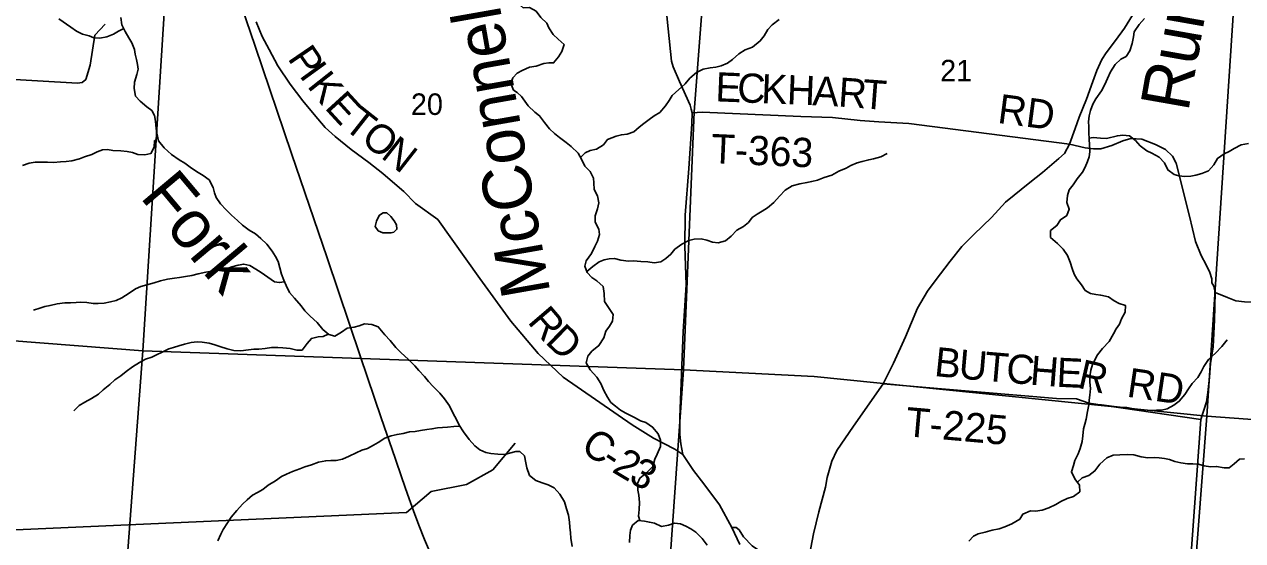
# Model space of a CAD drawing. Extents: x 1624196 to 2029251, y 146837 to 440034.
# Drawn here: x 1856716 to 1869224, y 322556 to 327860 of the extents above; entities that cross this region are included whole.
import ezdxf

# ---------------------------------------------------------------- set-up
doc = ezdxf.new("R2010")
doc.units = 0
for name, color, linetype in [('GM_X_County_Road', 7, 'Continuous'), ('GM_X_County_Road_Text', 7, 'Continuous'), ('GM_X_Minor_Lake', 7, 'Continuous'), ('GM_X_Minor_River', 7, 'Continuous'), ('GM_X_Minor_River_Text', 7, 'Continuous'), ('GM_X_Rail_Line', 7, 'Continuous'), ('GM_X_Section', 7, 'Continuous'), ('GM_X_Section_Text', 7, 'Continuous'), ('GM_X_State_Route', 7, 'Continuous'), ('GM_X_Township_Road', 7, 'Continuous'), ('GM_X_Township_Road_Text', 7, 'Continuous'), ('GM_X_Township_ROW', 7, 'Continuous')]:
    doc.layers.add(name, color=color, linetype=linetype)

msp = doc.modelspace()

# ---------------------------------------------------------------- linework, layer by layer
at = {"layer": 'GM_X_County_Road'}
for points in [[(1856380, 327307), (1857262, 327255), (1857311, 327262), (1857348, 327294), (1857391, 327441), (1857440, 327747), (1857545, 327863)], [(1863476, 323442), (1863395, 323496), (1863177, 323610), (1862957, 323745), (1862248, 324234), (1861991, 324478), (1861710, 324810), (1861393, 325250), (1860960, 325856), (1860732, 326020), (1860611, 326141), (1860519, 326221), (1860397, 326328), (1860252, 326442), (1860072, 326575), (1859907, 326706), (1859803, 326800), (1859693, 326933), (1859574, 327073), (1859445, 327246), (1859317, 327434), (1859228, 327600), (1859157, 327735), (1859095, 327887)], [(1864776, 322410), (1864817, 322624), (1864873, 322853), (1864942, 323104), (1864960, 323206), (1865007, 323372), (1865058, 323483), (1865229, 323733), (1865532, 324166), (1865641, 324380), (1865763, 324649), (1865885, 324944), (1865990, 325119), (1866068, 325223), (1866222, 325426), (1866343, 325577), (1866465, 325702), (1866647, 325875), (1866790, 326034), (1867039, 326234), (1867170, 326337), (1867339, 326480), (1867397, 326532), (1867448, 326629), (1867504, 326789), (1867547, 326906), (1867622, 327090), (1867685, 327271), (1867728, 327386), (1867778, 327500), (1867823, 327566), (1867920, 327695), (1868010, 327820), (1868093, 327954)], [(1863979, 322689), (1864023, 322689), (1864056, 322666), (1864099, 322596), (1864189, 322503), (1864284, 322437), (1864394, 322351), (1864495, 322288), (1864644, 322223), (1864717, 322181)]]:
    msp.add_lwpolyline(points, dxfattribs=at)
at = {"layer": 'GM_X_Minor_Lake'}
for points in [[(1860373, 325906), (1860359, 325896), (1860331, 325838), (1860317, 325784), (1860349, 325738), (1860395, 325717), (1860481, 325717)], [(1860481, 325717), (1860509, 325725), (1860541, 325755), (1860537, 325799), (1860513, 325841), (1860479, 325885), (1860439, 325922), (1860399, 325924), (1860373, 325906)]]:
    msp.add_lwpolyline(points, dxfattribs=at)
at = {"layer": 'GM_X_Minor_River'}
for points in [[(1861777, 327357), (1861828, 327387), (1861902, 327419), (1861972, 327431), (1862050, 327457), (1862100, 327465), (1862150, 327463), (1862202, 327525), (1862236, 327581), (1862258, 327651), (1862196, 327709), (1862146, 327757), (1862102, 327823), (1862082, 327873), (1862018, 327930), (1861970, 327996), (1861904, 328034), (1861838, 328028), (1861780, 328081)], [(1857736, 327817), (1857684, 327791), (1857631, 327759), (1857563, 327732), (1857491, 327718), (1857431, 327722), (1857381, 327740), (1857313, 327760), (1857251, 327791), (1857195, 327831), (1857069, 327916)], [(1857706, 327929), (1857718, 327855), (1857750, 327787), (1857789, 327721), (1857819, 327670), (1857847, 327602), (1857855, 327552), (1857867, 327498), (1857877, 327448), (1857885, 327398), (1857872, 327346), (1857848, 327266), (1857842, 327199), (1857858, 327123), (1857904, 327071), (1857974, 327013), (1858026, 326974), (1858051, 326924), (1858063, 326864), (1858069, 326790), (1858077, 326740), (1858093, 326663), (1858153, 326591), (1858228, 326523), (1858304, 326468), (1858364, 326432), (1858420, 326394), (1858484, 326347), (1858552, 326307), (1858612, 326261), (1858654, 326185), (1858670, 326130), (1858686, 326080), (1858730, 326016), (1858789, 325954), (1858843, 325899), (1858905, 325843), (1858957, 325795), (1859025, 325744), (1859089, 325708), (1859145, 325658), (1859205, 325601), (1859259, 325529), (1859293, 325475), (1859321, 325425), (1859338, 325358), (1859356, 325292), (1859380, 325230), (1859404, 325176), (1859440, 325106), (1859490, 325045), (1859557, 324967), (1859595, 324917), (1859649, 324862), (1859721, 324796), (1859779, 324726), (1859843, 324673), (1859903, 324655), (1859971, 324699), (1860031, 324737), (1860102, 324750), (1860152, 324762), (1860208, 324782), (1860284, 324776), (1860350, 324752), (1860416, 324671), (1860472, 324611), (1860529, 324541), (1860581, 324488), (1860661, 324416), (1860725, 324353), (1860765, 324303), (1860823, 324241), (1860867, 324191), (1860915, 324140), (1860983, 324072), (1861030, 324014)], [(1862425, 326493), (1862474, 326539), (1862524, 326565), (1862592, 326579), (1862662, 326623), (1862702, 326675), (1862792, 326711), (1862846, 326725), (1862904, 326731), (1862974, 326757), (1863028, 326805), (1863078, 326841), (1863130, 326882), (1863182, 326920), (1863242, 326954), (1863298, 327024), (1863338, 327078), (1863368, 327130), (1863500, 327250), (1863550, 327308), (1863618, 327366), (1863687, 327400), (1863757, 327412), (1863815, 327420), (1863871, 327434), (1863937, 327462), (1863987, 327498), (1864051, 327557), (1864117, 327599), (1864191, 327625), (1864271, 327689), (1864311, 327741), (1864349, 327805), (1864393, 327855), (1864465, 327911)], [(1867787, 324529), (1867855, 324603), (1867899, 324681), (1867927, 324731), (1867959, 324781), (1867981, 324833), (1868019, 324903), (1868023, 324971), (1867957, 324991), (1867907, 325018), (1867847, 325062), (1867767, 325076), (1867717, 325086), (1867661, 325096), (1867609, 325124), (1867569, 325184), (1867523, 325244), (1867495, 325294), (1867473, 325352), (1867453, 325418), (1867425, 325486), (1867383, 325551), (1867323, 325609), (1867253, 325671), (1867253, 325741), (1867317, 325793), (1867355, 325853), (1867419, 325897), (1867445, 325961), (1867421, 326029), (1867425, 326101), (1867445, 326158), (1867485, 326210), (1867525, 326274), (1867581, 326340), (1867609, 326392), (1867633, 326450), (1867649, 326500), (1867657, 326550), (1867651, 326616), (1867649, 326686), (1867647, 326743), (1867645, 326809), (1867641, 326859), (1867649, 326921), (1867661, 326973), (1867687, 327041), (1867717, 327095), (1867777, 327175), (1867811, 327243), (1867837, 327302), (1867869, 327372), (1867915, 327448), (1867975, 327502), (1868027, 327528), (1868067, 327588), (1868089, 327662), (1868103, 327732), (1868111, 327782), (1868162, 327858), (1868216, 327919)], [(1861776, 327158), (1861737, 327184), (1861711, 327252), (1861732, 327311), (1861777, 327357)], [(1863034, 322762), (1863020, 322806), (1863028, 322874), (1863032, 322949), (1863024, 323023), (1863016, 323073), (1863012, 323143), (1863036, 323197), (1863104, 323251), (1863168, 323317), (1863190, 323393), (1863214, 323445), (1863248, 323522), (1863248, 323588), (1863224, 323654), (1863166, 323722), (1863096, 323770), (1863042, 323788), (1862980, 323820), (1862892, 323866), (1862838, 323896), (1862786, 323936), (1862736, 323976), (1862702, 324031), (1862666, 324097), (1862636, 324169), (1862594, 324235), (1862524, 324311), (1862484, 324381), (1862500, 324451), (1862542, 324501), (1862616, 324560), (1862666, 324638), (1862686, 324706), (1862724, 324758), (1862754, 324810), (1862760, 324878), (1862714, 324950), (1862672, 325014), (1862668, 325096), (1862658, 325167), (1862594, 325225), (1862542, 325259), (1862494, 325311), (1862472, 325375), (1862486, 325431), (1862538, 325505), (1862572, 325577), (1862602, 325631), (1862622, 325702), (1862616, 325756), (1862578, 325828), (1862576, 325892), (1862602, 325966), (1862616, 326026), (1862602, 326098), (1862566, 326164), (1862564, 326230), (1862558, 326281), (1862526, 326347), (1862472, 326403), (1862436, 326473), (1862402, 326535), (1862332, 326605), (1862280, 326645), (1862212, 326697), (1862158, 326739), (1862108, 326785), (1862056, 326850), (1862006, 326920), (1861956, 326956), (1861890, 327024), (1861821, 327120), (1861776, 327158)], [(1867649, 326692), (1867691, 326698), (1867765, 326692), (1867827, 326688), (1867939, 326716), (1867993, 326720), (1868063, 326714), (1868123, 326668), (1868173, 326610), (1868241, 326560), (1868293, 326536), (1868367, 326496), (1868421, 326436), (1868457, 326364), (1868521, 326316), (1868571, 326304), (1868631, 326298), (1868691, 326300), (1868743, 326310), (1868805, 326326), (1868873, 326356), (1868929, 326418), (1868965, 326482), (1869034, 326528), (1869086, 326552), (1869138, 326584), (1869210, 326622), (1869284, 326636)], [(1858086, 326696), (1858051, 326664), (1858048, 326599), (1858016, 326533), (1857952, 326520), (1857882, 326524), (1857826, 326542), (1857770, 326554), (1857706, 326559), (1857624, 326565), (1857570, 326573), (1857520, 326569), (1857464, 326549), (1857409, 326524), (1857335, 326498), (1857281, 326478), (1857205, 326456), (1857147, 326450), (1857087, 326447), (1857015, 326441), (1856953, 326445), (1856889, 326445), (1856826, 326443), (1856766, 326432), (1856696, 326410)], [(1862491, 325320), (1862554, 325373), (1862618, 325419), (1862668, 325441), (1862722, 325451), (1862774, 325453), (1862840, 325437), (1862920, 325427), (1862972, 325429), (1863046, 325425), (1863118, 325419), (1863184, 325411), (1863252, 325421), (1863304, 325453), (1863354, 325497), (1863394, 325549), (1863466, 325601), (1863540, 325639), (1863594, 325653), (1863664, 325655), (1863724, 325643), (1863780, 325623), (1863838, 325615), (1863916, 325637), (1863972, 325683), (1864030, 325745), (1864100, 325783), (1864150, 325824), (1864188, 325874), (1864240, 325910), (1864290, 325940), (1864346, 325976), (1864410, 326028), (1864468, 326094), (1864529, 326156), (1864601, 326200), (1864677, 326222), (1864751, 326234), (1864801, 326246), (1864861, 326260), (1864929, 326286), (1865005, 326310), (1865079, 326350), (1865153, 326382), (1865203, 326408), (1865267, 326436), (1865317, 326452), (1865385, 326468), (1865435, 326478), (1865509, 326498), (1865575, 326533)], [(1859386, 325216), (1859334, 325206), (1859284, 325214), (1859216, 325261), (1859146, 325311), (1859092, 325343), (1859032, 325382), (1858968, 325396), (1858912, 325384), (1858848, 325368), (1858784, 325346), (1858715, 325333), (1858659, 325327), (1858581, 325313), (1858501, 325297), (1858437, 325279), (1858369, 325268), (1858309, 325258), (1858257, 325252), (1858187, 325242), (1858114, 325226), (1858048, 325205), (1857972, 325185), (1857912, 325165), (1857858, 325143), (1857792, 325099), (1857717, 325051), (1857659, 325024), (1857601, 325010), (1857535, 324996), (1857473, 324992), (1857421, 324992), (1857359, 325001), (1857297, 325007), (1857247, 325003), (1857189, 324999), (1857131, 324997), (1857054, 324988), (1856980, 324972), (1856928, 324960), (1856876, 324944), (1856810, 324922)], [(1859836, 324678), (1859783, 324653), (1859733, 324650), (1859663, 324634), (1859620, 324580), (1859568, 324514), (1859512, 324514), (1859446, 324528), (1859370, 324535), (1859318, 324541), (1859254, 324539), (1859188, 324531), (1859124, 324523), (1859072, 324522), (1859017, 324516), (1858939, 324506), (1858867, 324508), (1858799, 324527), (1858723, 324551), (1858671, 324567), (1858613, 324585), (1858541, 324596), (1858491, 324598), (1858429, 324592), (1858361, 324574), (1858303, 324556), (1858249, 324541), (1858198, 324527), (1858130, 324493), (1858074, 324463), (1858024, 324439), (1857960, 324419), (1857900, 324385), (1857827, 324342), (1857761, 324292), (1857705, 324250), (1857645, 324208), (1857595, 324160), (1857526, 324104), (1857476, 324060), (1857404, 324016), (1857338, 323977), (1857280, 323943), (1857223, 323889)], [(1867646, 323960), (1867701, 323958), (1867777, 323952), (1867855, 323940), (1867907, 323934), (1867967, 323928), (1868035, 323924), (1868087, 323914), (1868143, 323908), (1868211, 323899), (1868275, 323893), (1868341, 323895), (1868393, 323897), (1868449, 323909), (1868519, 323948), (1868573, 323988), (1868631, 324058), (1868669, 324116), (1868705, 324170), (1868763, 324232), (1868799, 324290), (1868825, 324346), (1868873, 324416), (1868945, 324482), (1869011, 324549), (1869065, 324619)], [(1866414, 322551), (1866460, 322601), (1866510, 322626), (1866582, 322642), (1866652, 322662), (1866726, 322678), (1866784, 322696), (1866854, 322728), (1866937, 322778), (1866969, 322828), (1867045, 322862), (1867097, 322858), (1867165, 322868), (1867233, 322894), (1867305, 322928), (1867359, 322958), (1867423, 322990), (1867487, 323008), (1867553, 323058), (1867549, 323126), (1867503, 323192), (1867467, 323264), (1867487, 323327), (1867503, 323379), (1867537, 323449), (1867557, 323501), (1867577, 323573), (1867585, 323633), (1867591, 323703), (1867603, 323753), (1867617, 323803), (1867633, 323882), (1867645, 323950), (1867649, 324000), (1867657, 324050), (1867661, 324118), (1867657, 324184), (1867655, 324238), (1867665, 324306), (1867683, 324366), (1867735, 324463), (1867787, 324529)], [(1861030, 324014), (1861082, 323941), (1861120, 323863), (1861152, 323799), (1861182, 323743), (1861226, 323672), (1861282, 323594), (1861341, 323530), (1861393, 323489), (1861455, 323461), (1861505, 323451), (1861577, 323443), (1861646, 323440), (1861761, 323470)], [(1861188, 323733), (1861124, 323727), (1861060, 323723), (1861008, 323717), (1860957, 323713), (1860901, 323703), (1860847, 323696), (1860785, 323688), (1860729, 323678), (1860669, 323672), (1860605, 323656), (1860543, 323647), (1860481, 323631), (1860418, 323607), (1860350, 323563), (1860300, 323537), (1860238, 323503), (1860180, 323486), (1860122, 323458), (1860051, 323424), (1859981, 323394), (1859917, 323380), (1859863, 323378), (1859811, 323377), (1859735, 323361), (1859665, 323333), (1859597, 323315), (1859544, 323295), (1859468, 323266), (1859406, 323238), (1859356, 323214), (1859294, 323170), (1859220, 323126), (1859163, 323082), (1859111, 323050), (1859059, 323023), (1859005, 322975), (1858955, 322931), (1858896, 322867), (1858840, 322797), (1858802, 322739), (1858758, 322671), (1858735, 322621), (1858703, 322555)], [(1861761, 323470), (1861802, 323470), (1861852, 323426), (1861866, 323356), (1861874, 323305), (1861904, 323225), (1861968, 323175), (1862032, 323149), (1862094, 323129), (1862156, 323099), (1862214, 323033), (1862262, 322955), (1862284, 322883), (1862302, 322816), (1862312, 322746), (1862318, 322694), (1862322, 322636), (1862326, 322582), (1862339, 322494)], [(1867528, 323156), (1867577, 323200), (1867645, 323226), (1867707, 323272), (1867757, 323341), (1867831, 323407), (1867895, 323433), (1867965, 323437), (1868043, 323441), (1868109, 323437), (1868183, 323417), (1868251, 323407), (1868315, 323409), (1868369, 323405), (1868421, 323399), (1868473, 323389), (1868529, 323369), (1868591, 323354), (1868657, 323344), (1868713, 323344), (1868771, 323340), (1868829, 323324), (1868893, 323314), (1868957, 323318), (1869035, 323302), (1869085, 323304), (1869137, 323344), (1869193, 323392), (1869245, 323396)], [(1862928, 322536), (1862934, 322610), (1862940, 322662), (1862960, 322714), (1863018, 322764), (1863082, 322756), (1863134, 322744), (1863186, 322736), (1863258, 322702), (1863330, 322714), (1863390, 322734), (1863454, 322728), (1863506, 322704), (1863558, 322676), (1863610, 322642), (1863676, 322576), (1863728, 322510)]]:
    msp.add_lwpolyline(points, dxfattribs=at)
at = {"layer": 'GM_X_Rail_Line'}
msp.add_lwpolyline([(1860895, 322400), (1860825, 322569), (1860768, 322713), (1860711, 322863), (1860649, 323034), (1860592, 323200), (1860522, 323403), (1860381, 323817), (1860167, 324445), (1859824, 325461), (1859460, 326532), (1859085, 327635), (1858712, 328731)], dxfattribs=at)
at = {"layer": 'GM_X_Section'}
for points in [[(1853686, 330338), (1858275, 329928), (1857934, 324507), (1853392, 324859), (1853452, 325723)], [(1863801, 329693), (1863594, 326960), (1863485, 324312), (1857934, 324507), (1858275, 329928)], [(1863801, 329693), (1869206, 329156), (1868856, 323835), (1864825, 324243), (1863485, 324312), (1863594, 326960)], [(1869206, 329156), (1874547, 328784), (1874185, 323523), (1871527, 323638), (1868856, 323835)], [(1853392, 324859), (1857934, 324507), (1857524, 319081), (1853074, 319483), (1853083, 319716)], [(1863485, 324312), (1863090, 318742), (1857524, 319081), (1857934, 324507)], [(1868856, 323835), (1868446, 318460), (1863090, 318742), (1863485, 324312), (1864825, 324243)], [(1874185, 323523), (1873877, 318128), (1868446, 318460), (1868856, 323835), (1871527, 323638)]]:
    msp.add_lwpolyline(points, close=True, dxfattribs=at)
at = {"layer": 'GM_X_State_Route'}
for points in [[(1863564, 326988), (1863552, 327030), (1863443, 327273), (1863377, 327423), (1863361, 327481), (1863277, 328284)], [(1864063, 322517), (1863979, 322689), (1863853, 322923), (1863694, 323138), (1863586, 323276), (1863476, 323442), (1863456, 323549), (1863447, 323646), (1863447, 323823), (1863481, 324703), (1863512, 325185), (1863499, 325582), (1863501, 325899), (1863537, 326379), (1863570, 326839), (1863574, 326952), (1863564, 326988)]]:
    msp.add_lwpolyline(points, dxfattribs=at)
at = {"layer": 'GM_X_Township_Road'}
for points in [[(1863574, 326952), (1863674, 326956), (1864689, 326913), (1865014, 326902), (1865296, 326871), (1865490, 326859)], [(1865490, 326859), (1865798, 326840), (1867448, 326629)], [(1868795, 323801), (1868852, 323983), (1868867, 324077), (1868884, 324232), (1868896, 324376), (1868923, 324546), (1868937, 324821), (1868944, 325105), (1868930, 325171), (1868909, 325205), (1868907, 325245), (1868889, 325309), (1868851, 325389), (1868798, 325485), (1868740, 325629), (1868680, 325889), (1868542, 326433), (1868503, 326507), (1868433, 326574), (1868331, 326626), (1868189, 326679), (1868077, 326687), (1867993, 326664), (1867880, 326615), (1867768, 326581), (1867692, 326582), (1867608, 326590), (1867448, 326629)], [(1868944, 325105), (1869068, 325054), (1869156, 325020), (1869244, 325009), (1869342, 325007), (1869426, 325010), (1869519, 325038), (1869625, 325051), (1869735, 325074), (1869873, 325074), (1870031, 325051), (1870206, 325048), (1870326, 325043), (1870432, 325020), (1870582, 325020), (1870712, 325031), (1870803, 325040), (1870873, 325124), (1870962, 325327), (1871070, 325564), (1871163, 325669), (1871164, 325670)], [(1865532, 324166), (1866133, 324116), (1867315, 324016), (1867517, 324011), (1867647, 323968), (1868795, 323801)], [(1868489, 319583), (1868795, 323801)]]:
    msp.add_lwpolyline(points, dxfattribs=at)
at = {"layer": 'GM_X_Township_ROW'}
msp.add_lwpolyline([(1855853, 322633), (1860638, 322846), (1860892, 323060), (1861257, 323131), (1861526, 323282), (1861756, 323558)], dxfattribs=at)

# ---------------------------------------------------------------- texts
at = {"layer": 'GM_X_County_Road_Text'}
for s, rotation, p in [('P', 304.3385, (1859412, 327510)), ('I', 305.8932, (1859531, 327336)), ('K', 308.3776, (1859612, 327225)), ('E', 312.4583, (1859791, 327000)), ('T', 321.7992, (1859981, 326798)), ('O', 321.8877, (1860158, 326659)), ('N', 321.893, (1860366, 326496)), ('R', 310.6242, (1861874, 324800)), ('D', 315.7805, (1862054, 324592)), ('C', 325.3389, (1862414, 323487)), ('2', 329.1726, (1862738, 323268)), ('-', 326.8353, (1862623, 323342)), ('3', 331.5897, (1862908, 323166))]:
    msp.add_text(s, height=300, rotation=rotation, dxfattribs=at).set_placement(p)
at = {"layer": 'GM_X_Minor_River_Text'}
for s, rotation, p in [('Run', 80.001, (1868665, 326952)), ('McConnel', 99.9993, (1862118, 325104)), ('Fork', 309.9962, (1857894, 326085))]:
    msp.add_text(s, height=500, rotation=rotation, dxfattribs=at).set_placement(p)
at = {"layer": 'GM_X_Section_Text'}
for s, p in [('21', (1866119, 327274)), ('20', (1860685, 326929))]:
    msp.add_text(s, height=221, rotation=0, dxfattribs=at).set_placement(p)
at = {"layer": 'GM_X_Township_Road_Text'}
for s, rotation, p in [('E', 357.7109, (1863807, 327069)), ('C', 357.7083, (1864031, 327060)), ('K', 357.7081, (1864278, 327050)), ('H', 357.6826, (1864541, 327040)), ('A', 357.0408, (1864804, 327029)), ('R', 356.0198, (1865066, 327016)), ('T', 355.6759, (1865312, 326998)), ('RD', 352.569, (1866700, 326848)), ('T-363', 357.4731, (1863762, 326435)), ('B', 354.1313, (1866051, 324248)), ('U', 355.0672, (1866301, 324222)), ('T', 355.0911, (1866564, 324199)), ('C', 355.1014, (1866788, 324180)), ('H', 355.4337, (1867035, 324159)), ('E', 357.2946, (1867309, 324137)), ('R', 347.0373, (1867519, 324129)), ('RD', 351.592, (1868026, 324036)), ('T-225', 354.9566, (1865756, 323630))]:
    msp.add_text(s, height=300, rotation=rotation, dxfattribs=at).set_placement(p)

doc.saveas('drawing.dxf')
